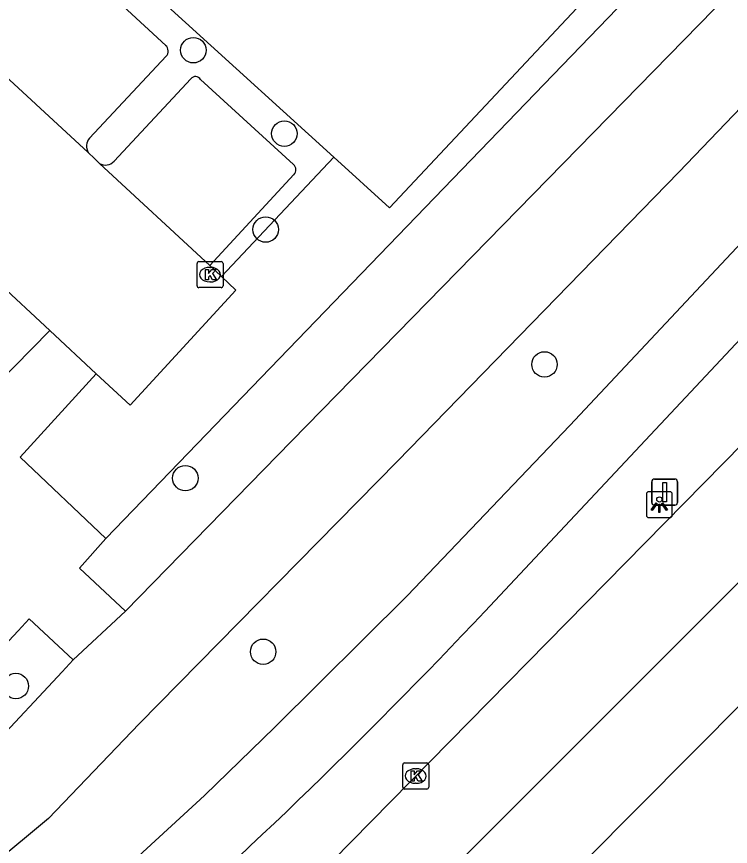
# Model space of a CAD drawing. Extents: x 159040 to 160094, y 381214 to 382518.
# Drawn here: x 159543.94 to 159571.35, y 381598.29 to 381630.16 of the extents above; entities that cross this region are included whole.
import ezdxf

# ---------------------------------------------------------------- set-up
doc = ezdxf.new("R2010")
doc.units = 0
for name, color, linetype in [('IMGEO_Boom', 7, 'Continuous'), ('IMGEO_Fietspad_gesloten', 7, 'Continuous'), ('IMGEO_Haag', 7, 'Continuous'), ('IMGEO_Kolk', 7, 'Continuous'), ('IMGEO_Lichtpunt', 7, 'Continuous'), ('IMGEO_Pand', 7, 'Continuous'), ('IMGEO_Parkeervlak_open', 7, 'Continuous'), ('IMGEO_Rijbaan_lokaal_open', 7, 'Continuous'), ('IMGEO_Rijbaan_regionaal_gesloten', 7, 'Continuous'), ('IMGEO_Verkeersbordpaal', 7, 'Continuous'), ('IMGEO_Voetpad_open', 7, 'Continuous')]:
    doc.layers.add(name, color=color, linetype=linetype)

msp = doc.modelspace()

# ---------------------------------------------------------------- linework, layer by layer
at = {"layer": 'IMGEO_Boom'}
for centre in [(159550.726, 381628.864), (159554.22, 381625.66), (159553.504, 381621.978), (159564.209, 381616.798), (159550.419, 381612.431), (159553.406, 381605.764), (159543.909, 381604.447)]:
    msp.add_circle(centre, 0.489, dxfattribs=at)
at = {"layer": 'IMGEO_Fietspad_gesloten'}
for points in [[(159544.509, 381594.138), (159551.154, 381600.241), (159553.852, 381602.863), (159558.941, 381607.909), (159565.184, 381614.452), (159576.437, 381626.443)], [(159578.883, 381625.401), (159561.917, 381607.313)]]:
    msp.add_lwpolyline(points, dxfattribs=at)
msp.add_arc((159407.212, 381752.978), 212.49, 311.22795, 316.72379, dxfattribs=at)
at = {"layer": 'IMGEO_Haag'}
for points in [[(159579.729, 381662.127), (159587.972, 381654.486), (159558.259, 381622.813), (159556.116, 381624.762)], [(159547.363, 381610.113), (159589.438, 381653.741), (159589.75, 381654.065), (159590.063, 381654.389), (159590.375, 381654.713)], [(159544.735, 381635.116), (159556.116, 381624.762)], [(159556.116, 381624.762), (159555.693, 381624.308), (159551.81, 381620.174)]]:
    msp.add_lwpolyline(points, dxfattribs=at)
at = {"layer": 'IMGEO_Kolk'}
for p, q in [((159550.867, 381619.82), (159550.867, 381620.672)), ((159550.942, 381620.746), (159551.794, 381620.746)), ((159551.868, 381620.672), (159551.868, 381619.82)), ((159551.355, 381620.526), (159551.38, 381620.526)), ((159551.378, 381619.966), (159551.353, 381619.966)), ((159551.794, 381619.746), (159550.942, 381619.746)), ((159558.839, 381601.493), (159559.691, 381601.493)), ((159558.764, 381600.567), (159558.764, 381601.419)), ((159559.252, 381601.273), (159559.277, 381601.273)), ((159559.765, 381601.419), (159559.765, 381600.567)), ((159559.691, 381600.493), (159558.839, 381600.493)), ((159559.275, 381600.713), (159559.25, 381600.713))]:
    msp.add_line(p, q, dxfattribs=at)
for points in [[(159550.867, 381619.82), (159550.867, 381620.672)], [(159550.942, 381620.746), (159551.794, 381620.746)], [(159551.868, 381620.672), (159551.868, 381619.82)], [(159551.188, 381620.446), (159551.311, 381620.446), (159551.311, 381620.295), (159551.441, 381620.446), (159551.605, 381620.446), (159551.459, 381620.295), (159551.612, 381620.046), (159551.46, 381620.046), (159551.375, 381620.21), (159551.311, 381620.143), (159551.311, 381620.046), (159551.188, 381620.046), (159551.188, 381620.446)], [(159551.794, 381619.746), (159550.942, 381619.746)], [(159558.839, 381601.493), (159559.691, 381601.493)], [(159558.764, 381600.567), (159558.764, 381601.419)], [(159559.085, 381601.193), (159559.208, 381601.193), (159559.208, 381601.042), (159559.338, 381601.193), (159559.502, 381601.193), (159559.356, 381601.042), (159559.509, 381600.793), (159559.357, 381600.793), (159559.272, 381600.957), (159559.208, 381600.89), (159559.208, 381600.793), (159559.085, 381600.793), (159559.085, 381601.193)], [(159559.765, 381601.419), (159559.765, 381600.567)], [(159559.691, 381600.493), (159558.839, 381600.493)]]:
    msp.add_lwpolyline(points, dxfattribs=at)
for centre, start, end in [((159550.944, 381620.67), 91.552, 178.448), ((159550.944, 381620.67), 91.552, 178.448), ((159551.792, 381620.67), 1.552, 88.448), ((159551.792, 381620.67), 1.552, 88.448), ((159550.944, 381619.822), 181.552, 268.448), ((159550.944, 381619.822), 181.552, 268.448), ((159551.792, 381619.822), 271.552, 358.448), ((159551.792, 381619.822), 271.552, 358.448), ((159558.841, 381601.417), 91.552, 178.448), ((159558.841, 381601.417), 91.552, 178.448), ((159559.689, 381601.417), 1.552, 88.448), ((159559.689, 381601.417), 1.552, 88.448), ((159558.841, 381600.569), 181.552, 268.448), ((159558.841, 381600.569), 181.552, 268.448), ((159559.689, 381600.569), 271.552, 358.448), ((159559.689, 381600.569), 271.552, 358.448)]:
    msp.add_arc(centre, 0.0765, start, end, dxfattribs=at)
for centre, major_axis, ratio, start_param, end_param in [((159551.354, 381620.246), (-0.387, 0.002), 0.722429, 4.712389, 7.853982), ((159551.379, 381620.246), (-0.39, 0.002), 0.717154, 1.570796, 4.712389), ((159559.251, 381600.993), (-0.387, 0.002), 0.722429, 4.712389, 7.853982), ((159559.276, 381600.993), (-0.39, 0.002), 0.717154, 1.570796, 4.712389)]:
    msp.add_ellipse(centre, major_axis=major_axis, ratio=ratio, start_param=start_param, end_param=end_param, dxfattribs=at)
at = {"layer": 'IMGEO_Lichtpunt'}
for p, q in [((159568.122, 381611.816), (159568.122, 381611.009)), ((159568.122, 381611.816), (159568.122, 381611.009)), ((159569.024, 381611.911), (159568.216, 381611.911)), ((159569.024, 381611.911), (159568.216, 381611.911)), ((159569.118, 381611.009), (159569.118, 381611.816)), ((159569.118, 381611.009), (159569.118, 381611.816)), ((159568.216, 381610.915), (159569.024, 381610.915)), ((159568.216, 381610.915), (159569.024, 381610.915))]:
    msp.add_line(p, q, dxfattribs=at)
for points in [[(159568.496, 381611.48), (159568.535, 381611.452), (159568.347, 381611.19), (159568.309, 381611.217), (159568.496, 381611.48)], [(159568.598, 381611.432), (159568.645, 381611.432), (159568.645, 381611.11), (159568.598, 381611.11), (159568.598, 381611.432)], [(159568.708, 381611.452), (159568.746, 381611.479), (159568.933, 381611.217), (159568.894, 381611.189), (159568.708, 381611.452)]]:
    msp.add_lwpolyline(points, dxfattribs=at)
msp.add_circle((159568.621, 381611.614), 0.0994, dxfattribs=at)
for centre, start, end in [((159568.216, 381611.816), 90, 180), ((159568.216, 381611.816), 90, 180), ((159569.024, 381611.816), 0, 90), ((159569.024, 381611.816), 0, 90), ((159568.216, 381611.009), 180, 270), ((159568.216, 381611.009), 180, 270), ((159569.024, 381611.009), 270, 0), ((159569.024, 381611.009), 270, 360)]:
    msp.add_arc(centre, 0.0946, start, end, dxfattribs=at)
at = {"layer": 'IMGEO_Pand'}
for points in [[(159536.728, 381621.22), (159539.099, 381623.786), (159545.216, 381618.097)], [(159545.216, 381618.097), (159542.475, 381615.328)]]:
    msp.add_lwpolyline(points, dxfattribs=at)
at = {"layer": 'IMGEO_Parkeervlak_open'}
for points in [[(159544.262, 381634.032), (159549.663, 381629.043)], [(159549.678, 381628.633), (159546.736, 381625.482)], [(159547.682, 381624.6), (159550.627, 381627.767)], [(159551.004, 381627.739), (159554.571, 381624.48)], [(159554.586, 381624.085), (159551.357, 381620.602)]]:
    msp.add_lwpolyline(points, dxfattribs=at)
for centre, radius, start, end in [((159549.48, 381628.831), 0.28, 314.9291, 49.2614), ((159550.806, 381627.625), 0.228, 29.8576, 141.6472), ((159547.076, 381625.179), 0.455, 138.2482, 212.1027), ((159547.351, 381624.894), 0.442, 238.1417, 318.4028), ((159554.393, 381624.275), 0.271, 315.3533, 48.9962)]:
    msp.add_arc(centre, radius, start, end, dxfattribs=at)
at = {"layer": 'IMGEO_Rijbaan_lokaal_open'}
for points in [[(159546.69, 381624.937), (159540.645, 381630.508)], [(159546.69, 381624.937), (159546.928, 381624.704), (159547.118, 381624.518)], [(159551.357, 381620.602), (159547.118, 381624.518)], [(159551.357, 381620.602), (159551.81, 381620.174)], [(159551.81, 381620.174), (159552.36, 381619.654), (159548.295, 381615.229), (159546.996, 381616.431)], [(159546.996, 381616.431), (159545.216, 381618.097)]]:
    msp.add_lwpolyline(points, dxfattribs=at)
at = {"layer": 'IMGEO_Rijbaan_regionaal_gesloten'}
for points in [[(159550.989, 381587.747), (159574.896, 381611.663), (159586.667, 381624.085), (159600.138, 381638.3), (159630.229, 381670.866), (159648.315, 381690.343), (159678.405, 381722.986), (159710.343, 381757.399), (159745.744, 381795.892), (159750.398, 381800.912), (159785.146, 381838.389), (159826.472, 381884.273), (159839.399, 381899.421)], [(159841.852, 381897.063), (159823.914, 381875.971), (159819.971, 381871.423), (159815.888, 381866.888), (159752.856, 381798.613), (159599.558, 381632.564), (159592.645, 381625.218), (159589.007, 381621.449), (159578.07, 381610.115), (159553.466, 381585.359)], [(159548.557, 381590.096), (159577.828, 381619.868), (159584.212, 381626.557), (159584.336, 381626.71), (159584.722, 381627.184), (159584.829, 381627.362)]]:
    msp.add_lwpolyline(points, dxfattribs=at)
at = {"layer": 'IMGEO_Verkeersbordpaal'}
for p, q in [((159568.328, 381611.494), (159568.328, 381612.294)), ((159568.328, 381612.294), (159568.328, 381611.494)), ((159568.428, 381612.394), (159569.218, 381612.394)), ((159569.218, 381612.394), (159568.428, 381612.394)), ((159569.318, 381612.294), (159569.318, 381611.494)), ((159569.318, 381611.494), (159569.318, 381612.294)), ((159569.218, 381611.394), (159568.428, 381611.394)), ((159568.428, 381611.394), (159569.218, 381611.394))]:
    msp.add_line(p, q, dxfattribs=at)
msp.add_lwpolyline([(159568.748, 381612.269), (159568.898, 381612.269), (159568.898, 381611.519), (159568.748, 381611.519), (159568.748, 381612.269)], dxfattribs=at)
for centre, start, end in [((159568.428, 381612.294), 90, 180), ((159568.428, 381612.294), 90, 180), ((159569.218, 381612.294), 0, 90), ((159569.218, 381612.294), 360, 90), ((159568.428, 381611.494), 180, 270), ((159568.428, 381611.494), 180, 270), ((159569.218, 381611.494), 270, 0), ((159569.218, 381611.494), 270, 0)]:
    msp.add_arc(centre, 0.1, start, end, dxfattribs=at)
at = {"layer": 'IMGEO_Voetpad_open'}
for points in [[(159592.39, 381652.845), (159583.355, 381643.112), (159575.361, 381635.134), (159573.041, 381632.819), (159554.495, 381613.846), (159548.119, 381607.324)], [(159589.015, 381644.721), (159585.499, 381640.939), (159577.744, 381632.901), (159575.665, 381630.746), (159569.368, 381624.177), (159558.565, 381613.085), (159548.645, 381602.999), (159545.161, 381599.355), (159543.018, 381597.584), (159541.982, 381596.459)], [(159546.996, 381616.431), (159544.08, 381613.241), (159547.363, 381610.113)], [(159548.119, 381607.324), (159546.355, 381608.976), (159547.363, 381610.113)], [(159546.113, 381605.448), (159548.119, 381607.324)], [(159541.295, 381603.687), (159543.998, 381606.571), (159544.427, 381607.028), (159546.113, 381605.448)], [(159542.98, 381602.104), (159545.685, 381604.991), (159546.113, 381605.448)]]:
    msp.add_lwpolyline(points, dxfattribs=at)

doc.saveas('drawing.dxf')
